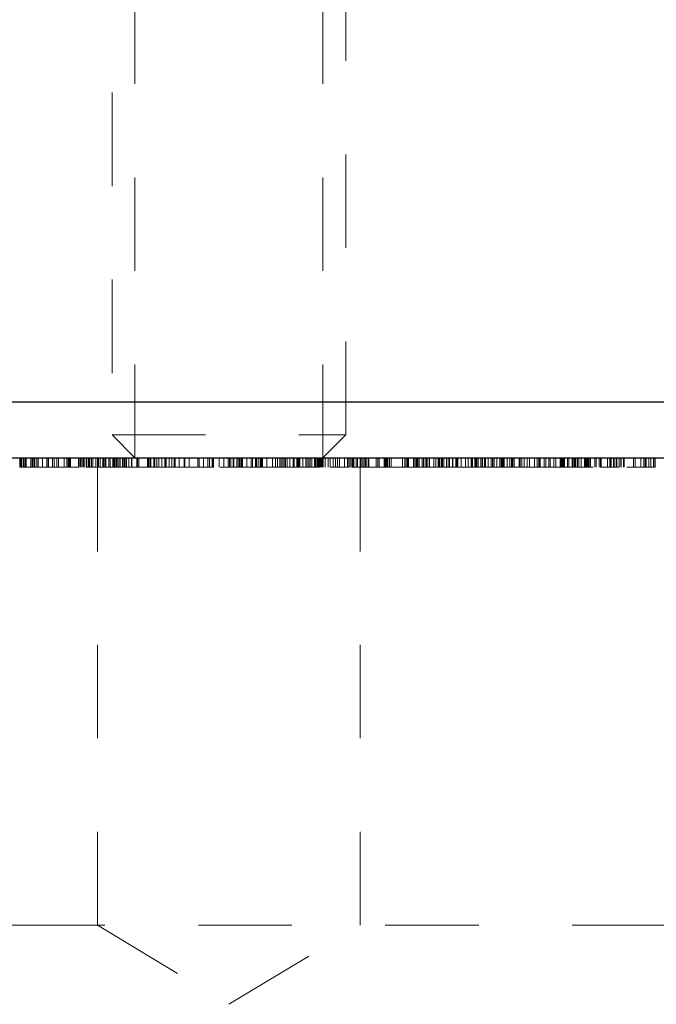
# Model space of a CAD drawing. Header units: inches. Extents: x 1802 to 2468, y -253 to -72.
# Tile 281 of 570: x 2078.103 to 2078.784, y -115.781 to -114.728. Entities that reach past the tile are written whole.
import ezdxf

# ---------------------------------------------------------------- set-up
doc = ezdxf.new("R2010")
doc.units = ezdxf.units.IN
doc.header["$LTSCALE"] = 0.5
doc.header["$MEASUREMENT"] = 0
doc.linetypes.add('HIDDEN', pattern=[0.225, 0.15, -0.075])
for name, color, linetype in [('DIE-M-S3', 8, 'Continuous'), ('DSS-M-S', 53, 'Continuous'), ('SVD-M-S', 8, 'Continuous')]:
    doc.layers.add(name, color=color, linetype=linetype)

msp = doc.modelspace()

# ---------------------------------------------------------------- linework, layer by layer
at = {"layer": 'DIE-M-S3', "linetype": 'HIDDEN', "lineweight": 18}
for p, q in [((2078.22616, -114.69667), (2078.22616, -115.19667)), ((2078.42716, -115.19667), (2078.42716, -114.69667))]:
    msp.add_line(p, q, dxfattribs=at)
at = {"layer": 'DSS-M-S', "linetype": 'Continuous', "lineweight": 25}
msp.add_line((2067.96416, -115.19667), (2085.46416, -115.19667), dxfattribs=at)
at = {"layer": 'DSS-M-S', "linetype": 'HIDDEN', "lineweight": 18}
for p, q in [((2078.1029, -115.20667), (2078.1029, -115.19667)), ((2078.10302, -115.20667), (2078.10302, -115.19667)), ((2078.10425, -115.20667), (2078.10425, -115.19667)), ((2078.10427, -115.20667), (2078.10427, -115.19667)), ((2078.1047, -115.20667), (2078.1047, -115.19667)), ((2078.10675, -115.20667), (2078.10675, -115.19667)), ((2078.10682, -115.20667), (2078.10682, -115.19667)), ((2078.10732, -115.20667), (2078.10732, -115.19667)), ((2078.10886, -115.20667), (2078.10886, -115.19667)), ((2078.10975, -115.20667), (2078.10975, -115.19667)), ((2078.11496, -115.20667), (2078.11496, -115.19667)), ((2078.11502, -115.20667), (2078.11502, -115.19667)), ((2078.11656, -115.20667), (2078.11656, -115.19667)), ((2078.11809, -115.20667), (2078.11809, -115.19667)), ((2078.11896, -115.20667), (2078.11896, -115.19667)), ((2078.12117, -115.20667), (2078.12117, -115.19667)), ((2078.12265, -115.20667), (2078.12265, -115.19667)), ((2078.12271, -115.20667), (2078.12271, -115.19667)), ((2078.12732, -115.20667), (2078.12732, -115.19667)), ((2078.13194, -115.20667), (2078.13194, -115.19667)), ((2078.13348, -115.20667), (2078.13348, -115.19667)), ((2078.13384, -115.20667), (2078.13384, -115.19667)), ((2078.13809, -115.20667), (2078.13809, -115.19667)), ((2078.13963, -115.20667), (2078.13963, -115.19667)), ((2078.14271, -115.20667), (2078.14271, -115.19667)), ((2078.14425, -115.20667), (2078.14425, -115.19667)), ((2078.1504, -115.20667), (2078.1504, -115.19667)), ((2078.15342, -115.20667), (2078.15342, -115.19667)), ((2078.15348, -115.20667), (2078.15348, -115.19667)), ((2078.15463, -115.20667), (2078.15463, -115.19667)), ((2078.15502, -115.20667), (2078.15502, -115.19667)), ((2078.15617, -115.20667), (2078.15617, -115.19667)), ((2078.15716, -115.20667), (2078.15716, -115.19667)), ((2078.15732, -115.20667), (2078.15732, -115.19667)), ((2078.16579, -115.20667), (2078.16579, -115.19667)), ((2078.16732, -115.20667), (2078.16732, -115.19667)), ((2078.16843, -115.20667), (2078.16843, -115.19667)), ((2078.16879, -115.20667), (2078.16879, -115.19667)), ((2078.1704, -115.20667), (2078.1704, -115.19667)), ((2078.17095, -115.20667), (2078.17095, -115.19667)), ((2078.17137, -115.20667), (2078.17137, -115.19667)), ((2078.17189, -115.20667), (2078.17189, -115.19667)), ((2078.17408, -115.20667), (2078.17408, -115.19667)), ((2078.1742, -115.20667), (2078.1742, -115.19667)), ((2078.17458, -115.20667), (2078.17458, -115.19667)), ((2078.17463, -115.20667), (2078.17463, -115.19667)), ((2078.1748, -115.20667), (2078.1748, -115.19667)), ((2078.1749, -115.20667), (2078.1749, -115.19667)), ((2078.17656, -115.20667), (2078.17656, -115.19667)), ((2078.17732, -115.20667), (2078.17732, -115.19667)), ((2078.17809, -115.20667), (2078.17809, -115.19667)), ((2078.17963, -115.20667), (2078.17963, -115.19667)), ((2078.18117, -115.20667), (2078.18117, -115.19667)), ((2078.18425, -115.20667), (2078.18425, -115.19667)), ((2078.18603, -115.19667), (2078.18603, -115.69667)), ((2078.18732, -115.20667), (2078.18732, -115.19667)), ((2078.18886, -115.20667), (2078.18886, -115.19667)), ((2078.19182, -115.20667), (2078.19182, -115.19667)), ((2078.19225, -115.20667), (2078.19225, -115.19667)), ((2078.19271, -115.20667), (2078.19271, -115.19667)), ((2078.19381, -115.20667), (2078.19381, -115.19667)), ((2078.19502, -115.20667), (2078.19502, -115.19667)), ((2078.19809, -115.20667), (2078.19809, -115.19667)), ((2078.19963, -115.20667), (2078.19963, -115.19667)), ((2078.20271, -115.20667), (2078.20271, -115.19667)), ((2078.20362, -115.20667), (2078.20362, -115.19667)), ((2078.20425, -115.20667), (2078.20425, -115.19667)), ((2078.20579, -115.20667), (2078.20579, -115.19667)), ((2078.20593, -115.20667), (2078.20593, -115.19667)), ((2078.20703, -115.20667), (2078.20703, -115.19667)), ((2078.20886, -115.20667), (2078.20886, -115.19667)), ((2078.2104, -115.20667), (2078.2104, -115.19667)), ((2078.2128, -115.20667), (2078.2128, -115.19667)), ((2078.21348, -115.20667), (2078.21348, -115.19667)), ((2078.21502, -115.20667), (2078.21502, -115.19667)), ((2078.21656, -115.20667), (2078.21656, -115.19667)), ((2078.21668, -115.20667), (2078.21668, -115.19667)), ((2078.21704, -115.20667), (2078.21704, -115.19667)), ((2078.21963, -115.20667), (2078.21963, -115.19667)), ((2078.22265, -115.20667), (2078.22265, -115.19667)), ((2078.22271, -115.20667), (2078.22271, -115.19667)), ((2078.22809, -115.20667), (2078.22809, -115.19667)), ((2078.22881, -115.20667), (2078.22881, -115.19667)), ((2078.23035, -115.20667), (2078.23035, -115.19667)), ((2078.2304, -115.20667), (2078.2304, -115.19667)), ((2078.23963, -115.20667), (2078.23963, -115.19667)), ((2078.2404, -115.20667), (2078.2404, -115.19667)), ((2078.2406, -115.20667), (2078.2406, -115.19667)), ((2078.24093, -115.20667), (2078.24093, -115.19667)), ((2078.24136, -115.20667), (2078.24136, -115.19667)), ((2078.24278, -115.20667), (2078.24278, -115.19667)), ((2078.24283, -115.20667), (2078.24283, -115.19667)), ((2078.24319, -115.20667), (2078.24319, -115.19667)), ((2078.24656, -115.20667), (2078.24656, -115.19667)), ((2078.24708, -115.20667), (2078.24708, -115.19667)), ((2078.24732, -115.20667), (2078.24732, -115.19667)), ((2078.24752, -115.20667), (2078.24752, -115.19667)), ((2078.24963, -115.20667), (2078.24963, -115.19667)), ((2078.2517, -115.20667), (2078.2517, -115.19667)), ((2078.25502, -115.20667), (2078.25502, -115.19667)), ((2078.25809, -115.20667), (2078.25809, -115.19667)), ((2078.25855, -115.20667), (2078.25855, -115.19667)), ((2078.25963, -115.20667), (2078.25963, -115.19667)), ((2078.26271, -115.20667), (2078.26271, -115.19667)), ((2078.26579, -115.20667), (2078.26579, -115.19667)), ((2078.26809, -115.20667), (2078.26809, -115.19667)), ((2078.26862, -115.20667), (2078.26862, -115.19667)), ((2078.26886, -115.20667), (2078.26886, -115.19667)), ((2078.26894, -115.20667), (2078.26894, -115.19667)), ((2078.26906, -115.20667), (2078.26906, -115.19667)), ((2078.27348, -115.20667), (2078.27348, -115.19667)), ((2078.27882, -115.20667), (2078.27882, -115.19667)), ((2078.27963, -115.20667), (2078.27963, -115.19667)), ((2078.28425, -115.20667), (2078.28425, -115.19667)), ((2078.29348, -115.20667), (2078.29348, -115.19667)), ((2078.29502, -115.20667), (2078.29502, -115.19667)), ((2078.29963, -115.20667), (2078.29963, -115.19667)), ((2078.30425, -115.20667), (2078.30425, -115.19667)), ((2078.30583, -115.20667), (2078.30583, -115.19667)), ((2078.30895, -115.20667), (2078.30895, -115.19667)), ((2078.30898, -115.20667), (2078.30898, -115.19667)), ((2078.30934, -115.20667), (2078.30934, -115.19667)), ((2078.3104, -115.20667), (2078.3104, -115.19667)), ((2078.31617, -115.20667), (2078.31617, -115.19667)), ((2078.32117, -115.20667), (2078.32117, -115.19667)), ((2078.32579, -115.20667), (2078.32579, -115.19667)), ((2078.32732, -115.20667), (2078.32732, -115.19667)), ((2078.32886, -115.20667), (2078.32886, -115.19667)), ((2078.33112, -115.20667), (2078.33112, -115.19667)), ((2078.33194, -115.20667), (2078.33194, -115.19667)), ((2078.33502, -115.20667), (2078.33502, -115.19667)), ((2078.33509, -115.20667), (2078.33509, -115.19667)), ((2078.33656, -115.20667), (2078.33656, -115.19667)), ((2078.33809, -115.20667), (2078.33809, -115.19667)), ((2078.33963, -115.20667), (2078.33963, -115.19667)), ((2078.3406, -115.20667), (2078.3406, -115.19667)), ((2078.34134, -115.20667), (2078.34134, -115.19667)), ((2078.34579, -115.20667), (2078.34579, -115.19667)), ((2078.3504, -115.20667), (2078.3504, -115.19667)), ((2078.35194, -115.20667), (2078.35194, -115.19667)), ((2078.35502, -115.20667), (2078.35502, -115.19667)), ((2078.35546, -115.20667), (2078.35546, -115.19667)), ((2078.35656, -115.20667), (2078.35656, -115.19667)), ((2078.35855, -115.20667), (2078.35855, -115.19667)), ((2078.36052, -115.20667), (2078.36052, -115.19667)), ((2078.36119, -115.20667), (2078.36119, -115.19667)), ((2078.36139, -115.20667), (2078.36139, -115.19667)), ((2078.36151, -115.20667), (2078.36151, -115.19667)), ((2078.36165, -115.20667), (2078.36165, -115.19667)), ((2078.36271, -115.20667), (2078.36271, -115.19667)), ((2078.36732, -115.20667), (2078.36732, -115.19667)), ((2078.37348, -115.20667), (2078.37348, -115.19667)), ((2078.37656, -115.20667), (2078.37656, -115.19667)), ((2078.37872, -115.20667), (2078.37872, -115.19667)), ((2078.38117, -115.20667), (2078.38117, -115.19667)), ((2078.38254, -115.20667), (2078.38254, -115.19667)), ((2078.38425, -115.20667), (2078.38425, -115.19667)), ((2078.38579, -115.20667), (2078.38579, -115.19667)), ((2078.38732, -115.20667), (2078.38732, -115.19667)), ((2078.38886, -115.20667), (2078.38886, -115.19667)), ((2078.39194, -115.20667), (2078.39194, -115.19667)), ((2078.39555, -115.20667), (2078.39555, -115.19667)), ((2078.39656, -115.20667), (2078.39656, -115.19667)), ((2078.39946, -115.20667), (2078.39946, -115.19667)), ((2078.39963, -115.20667), (2078.39963, -115.19667)), ((2078.40035, -115.20667), (2078.40035, -115.19667)), ((2078.40091, -115.20667), (2078.40091, -115.19667)), ((2078.40117, -115.20667), (2078.40117, -115.19667)), ((2078.40146, -115.20667), (2078.40146, -115.19667)), ((2078.40271, -115.20667), (2078.40271, -115.19667)), ((2078.40595, -115.20667), (2078.40595, -115.19667)), ((2078.40886, -115.20667), (2078.40886, -115.19667)), ((2078.40907, -115.20667), (2078.40907, -115.19667)), ((2078.4104, -115.20667), (2078.4104, -115.19667)), ((2078.41208, -115.20667), (2078.41208, -115.19667)), ((2078.41348, -115.20667), (2078.41348, -115.19667)), ((2078.41543, -115.20667), (2078.41543, -115.19667)), ((2078.41809, -115.20667), (2078.41809, -115.19667)), ((2078.41872, -115.20667), (2078.41872, -115.19667)), ((2078.41963, -115.20667), (2078.41963, -115.19667)), ((2078.42117, -115.20667), (2078.42117, -115.19667)), ((2078.42189, -115.20667), (2078.42189, -115.19667)), ((2078.42271, -115.20667), (2078.42271, -115.19667)), ((2078.42357, -115.20667), (2078.42357, -115.19667)), ((2078.42425, -115.20667), (2078.42425, -115.19667)), ((2078.42427, -115.20667), (2078.42427, -115.19667)), ((2078.42547, -115.20667), (2078.42547, -115.19667)), ((2078.4261, -115.20667), (2078.4261, -115.19667)), ((2078.42732, -115.20667), (2078.42732, -115.19667)), ((2078.42761, -115.20667), (2078.42761, -115.19667)), ((2078.42956, -115.20667), (2078.42956, -115.19667)), ((2078.43271, -115.20667), (2078.43271, -115.19667)), ((2078.43502, -115.20667), (2078.43502, -115.19667)), ((2078.43809, -115.20667), (2078.43809, -115.19667)), ((2078.4406, -115.20667), (2078.4406, -115.19667)), ((2078.44271, -115.20667), (2078.44271, -115.19667)), ((2078.44502, -115.20667), (2078.44502, -115.19667)), ((2078.4504, -115.20667), (2078.4504, -115.19667)), ((2078.45348, -115.20667), (2078.45348, -115.19667)), ((2078.45502, -115.20667), (2078.45502, -115.19667)), ((2078.45656, -115.20667), (2078.45656, -115.19667)), ((2078.45809, -115.20667), (2078.45809, -115.19667)), ((2078.45855, -115.20667), (2078.45855, -115.19667)), ((2078.45963, -115.20667), (2078.45963, -115.19667)), ((2078.46035, -115.20667), (2078.46035, -115.19667)), ((2078.4604, -115.20667), (2078.4604, -115.19667)), ((2078.46271, -115.20667), (2078.46271, -115.19667)), ((2078.46425, -115.20667), (2078.46425, -115.19667)), ((2078.46728, -115.69667), (2078.46728, -115.19667)), ((2078.46732, -115.20667), (2078.46732, -115.19667)), ((2078.46886, -115.20667), (2078.46886, -115.19667)), ((2078.4704, -115.20667), (2078.4704, -115.19667)), ((2078.47194, -115.20667), (2078.47194, -115.19667)), ((2078.47305, -115.20667), (2078.47305, -115.19667)), ((2078.47341, -115.20667), (2078.47341, -115.19667)), ((2078.47365, -115.20667), (2078.47365, -115.19667)), ((2078.47557, -115.20667), (2078.47557, -115.19667)), ((2078.47651, -115.20667), (2078.47651, -115.19667)), ((2078.48425, -115.20667), (2078.48425, -115.19667)), ((2078.48619, -115.20667), (2078.48619, -115.19667)), ((2078.48732, -115.20667), (2078.48732, -115.19667)), ((2078.49266, -115.20667), (2078.49266, -115.19667)), ((2078.4935, -115.20667), (2078.4935, -115.19667)), ((2078.49369, -115.20667), (2078.49369, -115.19667)), ((2078.49381, -115.20667), (2078.49381, -115.19667)), ((2078.49396, -115.20667), (2078.49396, -115.19667)), ((2078.49445, -115.20667), (2078.49445, -115.19667)), ((2078.49538, -115.20667), (2078.49538, -115.19667)), ((2078.49624, -115.20667), (2078.49624, -115.19667)), ((2078.49687, -115.20667), (2078.49687, -115.19667)), ((2078.49838, -115.20667), (2078.49838, -115.19667)), ((2078.50033, -115.20667), (2078.50033, -115.19667)), ((2078.5124, -115.20667), (2078.5124, -115.19667)), ((2078.51485, -115.20667), (2078.51485, -115.19667)), ((2078.51617, -115.20667), (2078.51617, -115.19667)), ((2078.51771, -115.20667), (2078.51771, -115.19667)), ((2078.51809, -115.20667), (2078.51809, -115.19667)), ((2078.51886, -115.20667), (2078.51886, -115.19667)), ((2078.52425, -115.20667), (2078.52425, -115.19667)), ((2078.52571, -115.20667), (2078.52571, -115.19667)), ((2078.52579, -115.20667), (2078.52579, -115.19667)), ((2078.52732, -115.20667), (2078.52732, -115.19667)), ((2078.52785, -115.20667), (2078.52785, -115.19667)), ((2078.52886, -115.20667), (2078.52886, -115.19667)), ((2078.5304, -115.20667), (2078.5304, -115.19667)), ((2078.53348, -115.20667), (2078.53348, -115.19667)), ((2078.53502, -115.20667), (2078.53502, -115.19667)), ((2078.53656, -115.20667), (2078.53656, -115.19667)), ((2078.53809, -115.20667), (2078.53809, -115.19667)), ((2078.53963, -115.20667), (2078.53963, -115.19667)), ((2078.54117, -115.20667), (2078.54117, -115.19667)), ((2078.54579, -115.20667), (2078.54579, -115.19667)), ((2078.54595, -115.20667), (2078.54595, -115.19667)), ((2078.54795, -115.20667), (2078.54795, -115.19667)), ((2078.5504, -115.20667), (2078.5504, -115.19667)), ((2078.55117, -115.20667), (2078.55117, -115.19667)), ((2078.55194, -115.20667), (2078.55194, -115.19667)), ((2078.55379, -115.20667), (2078.55379, -115.19667)), ((2078.55425, -115.20667), (2078.55425, -115.19667)), ((2078.55535, -115.20667), (2078.55535, -115.19667)), ((2078.55656, -115.20667), (2078.55656, -115.19667)), ((2078.55963, -115.20667), (2078.55963, -115.19667)), ((2078.56117, -115.20667), (2078.56117, -115.19667)), ((2078.56271, -115.20667), (2078.56271, -115.19667)), ((2078.56581, -115.20667), (2078.56581, -115.19667)), ((2078.566, -115.20667), (2078.566, -115.19667)), ((2078.56612, -115.20667), (2078.56612, -115.19667)), ((2078.56627, -115.20667), (2078.56627, -115.19667)), ((2078.56946, -115.20667), (2078.56946, -115.19667)), ((2078.5704, -115.20667), (2078.5704, -115.19667)), ((2078.57065, -115.20667), (2078.57065, -115.19667)), ((2078.57121, -115.20667), (2078.57121, -115.19667)), ((2078.57129, -115.20667), (2078.57129, -115.19667)), ((2078.57145, -115.20667), (2078.57145, -115.19667)), ((2078.57502, -115.20667), (2078.57502, -115.19667)), ((2078.57987, -115.20667), (2078.57987, -115.19667)), ((2078.58271, -115.20667), (2078.58271, -115.19667)), ((2078.58579, -115.20667), (2078.58579, -115.19667)), ((2078.58639, -115.20667), (2078.58639, -115.19667)), ((2078.58651, -115.20667), (2078.58651, -115.19667)), ((2078.58694, -115.20667), (2078.58694, -115.19667)), ((2078.58711, -115.20667), (2078.58711, -115.19667)), ((2078.58716, -115.20667), (2078.58716, -115.19667)), ((2078.5872, -115.20667), (2078.5872, -115.19667)), ((2078.58963, -115.20667), (2078.58963, -115.19667)), ((2078.59035, -115.20667), (2078.59035, -115.19667)), ((2078.5904, -115.20667), (2078.5904, -115.19667)), ((2078.59052, -115.20667), (2078.59052, -115.19667)), ((2078.59088, -115.20667), (2078.59088, -115.19667)), ((2078.59189, -115.20667), (2078.59189, -115.19667)), ((2078.59348, -115.20667), (2078.59348, -115.19667)), ((2078.59612, -115.20667), (2078.59612, -115.19667)), ((2078.59656, -115.20667), (2078.59656, -115.19667)), ((2078.59809, -115.20667), (2078.59809, -115.19667)), ((2078.60016, -115.20667), (2078.60016, -115.19667)), ((2078.60117, -115.20667), (2078.60117, -115.19667)), ((2078.60413, -115.20667), (2078.60413, -115.19667)), ((2078.60732, -115.20667), (2078.60732, -115.19667)), ((2078.60853, -115.20667), (2078.60853, -115.19667)), ((2078.60886, -115.20667), (2078.60886, -115.19667)), ((2078.6104, -115.20667), (2078.6104, -115.19667)), ((2078.61324, -115.20667), (2078.61324, -115.19667)), ((2078.61656, -115.20667), (2078.61656, -115.19667)), ((2078.61663, -115.20667), (2078.61663, -115.19667)), ((2078.61809, -115.20667), (2078.61809, -115.19667)), ((2078.61824, -115.20667), (2078.61824, -115.19667)), ((2078.61869, -115.20667), (2078.61869, -115.19667)), ((2078.61906, -115.20667), (2078.61906, -115.19667)), ((2078.61963, -115.20667), (2078.61963, -115.19667)), ((2078.62095, -115.20667), (2078.62095, -115.19667)), ((2078.62117, -115.20667), (2078.62117, -115.19667)), ((2078.62425, -115.20667), (2078.62425, -115.19667)), ((2078.62732, -115.20667), (2078.62732, -115.19667)), ((2078.62886, -115.20667), (2078.62886, -115.19667)), ((2078.63002, -115.20667), (2078.63002, -115.19667)), ((2078.63034, -115.20667), (2078.63034, -115.19667)), ((2078.63194, -115.20667), (2078.63194, -115.19667)), ((2078.63732, -115.20667), (2078.63732, -115.19667)), ((2078.63785, -115.20667), (2078.63785, -115.19667)), ((2078.63809, -115.20667), (2078.63809, -115.19667)), ((2078.63829, -115.20667), (2078.63829, -115.19667)), ((2078.64023, -115.20667), (2078.64023, -115.19667)), ((2078.64271, -115.20667), (2078.64271, -115.19667)), ((2078.64579, -115.20667), (2078.64579, -115.19667)), ((2078.64829, -115.20667), (2078.64829, -115.19667)), ((2078.65348, -115.20667), (2078.65348, -115.19667)), ((2078.65656, -115.20667), (2078.65656, -115.19667)), ((2078.65821, -115.20667), (2078.65821, -115.19667)), ((2078.65857, -115.20667), (2078.65857, -115.19667)), ((2078.65963, -115.20667), (2078.65963, -115.19667)), ((2078.66379, -115.20667), (2078.66379, -115.19667)), ((2078.66579, -115.20667), (2078.66579, -115.19667)), ((2078.66881, -115.20667), (2078.66881, -115.19667)), ((2078.6704, -115.20667), (2078.6704, -115.19667)), ((2078.67437, -115.20667), (2078.67437, -115.19667)), ((2078.6765, -115.20667), (2078.6765, -115.19667)), ((2078.67656, -115.20667), (2078.67656, -115.19667)), ((2078.68117, -115.20667), (2078.68117, -115.19667)), ((2078.68129, -115.20667), (2078.68129, -115.19667)), ((2078.68184, -115.20667), (2078.68184, -115.19667)), ((2078.68271, -115.20667), (2078.68271, -115.19667)), ((2078.68283, -115.20667), (2078.68283, -115.19667)), ((2078.68319, -115.20667), (2078.68319, -115.19667)), ((2078.68432, -115.20667), (2078.68432, -115.19667)), ((2078.68463, -115.20667), (2078.68463, -115.19667)), ((2078.68579, -115.20667), (2078.68579, -115.19667)), ((2078.68886, -115.20667), (2078.68886, -115.19667)), ((2078.69016, -115.20667), (2078.69016, -115.19667)), ((2078.6904, -115.20667), (2078.6904, -115.19667)), ((2078.69381, -115.20667), (2078.69381, -115.19667)), ((2078.69502, -115.20667), (2078.69502, -115.19667)), ((2078.69656, -115.20667), (2078.69656, -115.19667)), ((2078.69696, -115.20667), (2078.69696, -115.19667)), ((2078.69785, -115.20667), (2078.69785, -115.19667)), ((2078.69963, -115.20667), (2078.69963, -115.19667)), ((2078.70117, -115.20667), (2078.70117, -115.19667)), ((2078.70343, -115.20667), (2078.70343, -115.19667)), ((2078.70701, -115.20667), (2078.70701, -115.19667)), ((2078.70732, -115.20667), (2078.70732, -115.19667)), ((2078.70764, -115.20667), (2078.70764, -115.19667)), ((2078.70894, -115.20667), (2078.70894, -115.19667)), ((2078.70915, -115.20667), (2078.70915, -115.19667)), ((2078.7104, -115.20667), (2078.7104, -115.19667)), ((2078.7111, -115.20667), (2078.7111, -115.19667)), ((2078.71194, -115.20667), (2078.71194, -115.19667)), ((2078.71348, -115.20667), (2078.71348, -115.19667)), ((2078.71809, -115.20667), (2078.71809, -115.19667)), ((2078.71963, -115.20667), (2078.71963, -115.19667)), ((2078.72271, -115.20667), (2078.72271, -115.19667)), ((2078.72425, -115.20667), (2078.72425, -115.19667)), ((2078.72482, -115.20667), (2078.72482, -115.19667)), ((2078.73156, -115.20667), (2078.73156, -115.19667)), ((2078.73425, -115.20667), (2078.73425, -115.19667)), ((2078.73502, -115.20667), (2078.73502, -115.19667)), ((2078.73547, -115.20667), (2078.73547, -115.19667)), ((2078.73809, -115.20667), (2078.73809, -115.19667)), ((2078.73963, -115.20667), (2078.73963, -115.19667)), ((2078.74129, -115.20667), (2078.74129, -115.19667)), ((2078.74165, -115.20667), (2078.74165, -115.19667)), ((2078.74425, -115.20667), (2078.74425, -115.19667)), ((2078.74579, -115.20667), (2078.74579, -115.19667)), ((2078.74617, -115.20667), (2078.74617, -115.19667)), ((2078.74886, -115.20667), (2078.74886, -115.19667)), ((2078.74963, -115.20667), (2078.74963, -115.19667)), ((2078.75963, -115.20667), (2078.75963, -115.19667)), ((2078.76117, -115.20667), (2078.76117, -115.19667)), ((2078.76732, -115.20667), (2078.76732, -115.19667)), ((2078.7674, -115.20667), (2078.7674, -115.19667)), ((2078.7704, -115.20667), (2078.7704, -115.19667)), ((2078.77194, -115.20667), (2078.77194, -115.19667)), ((2078.77309, -115.20667), (2078.77309, -115.19667)), ((2078.77591, -115.20667), (2078.77591, -115.19667)), ((2078.77809, -115.20667), (2078.77809, -115.19667)), ((2078.78079, -115.20667), (2078.78079, -115.19667)), ((2078.78117, -115.20667), (2078.78117, -115.19667)), ((2078.78271, -115.20667), (2078.78271, -115.19667)), ((2078.32732, -115.20667), (2078.31729, -115.20667)), ((2078.33502, -115.20667), (2078.32732, -115.20667)), ((2078.39194, -115.20667), (2078.33502, -115.20667)), ((2078.41809, -115.20667), (2078.39194, -115.20667)), ((2078.42425, -115.20667), (2078.41809, -115.20667)), ((2078.46886, -115.20667), (2078.45809, -115.20667)), ((2078.54795, -115.20667), (2078.46886, -115.20667)), ((2078.5504, -115.20667), (2078.54795, -115.20667)), ((2078.59809, -115.20667), (2078.5504, -115.20667)), ((2078.66579, -115.20667), (2078.64518, -115.20667)), ((2078.71348, -115.20667), (2078.70806, -115.20667)), ((2078.76732, -115.20667), (2078.76076, -115.20667)), ((2075.49403, -115.69667), (2082.71416, -115.69667)), ((2078.18603, -115.69667), (2078.32666, -115.78117)), ((2078.32666, -115.78117), (2078.46728, -115.69667))]:
    msp.add_line(p, q, dxfattribs=at)
for points, knots in [([(2078.16579, -115.20667), (2078.16473, -115.20667), (2078.16262, -115.20667), (2078.14553, -115.20667), (2078.12484, -115.20667), (2078.11022, -115.20667), (2078.1029, -115.20667)], [0, 0, 0, 0, 0.2796304, 0.5593429, 0.7795972, 1, 1, 1, 1]), ([(2078.20593, -115.20667), (2078.20076, -115.20667), (2078.19148, -115.20667), (2078.17941, -115.20667), (2078.17408, -115.20667)], [0, 0, 0, 0, 0.55775788, 1, 1, 1, 1]), ([(2078.24752, -115.20667), (2078.23822, -115.20667), (2078.21962, -115.20667), (2078.19893, -115.20667), (2078.18618, -115.20667), (2078.18489, -115.20667), (2078.18425, -115.20667)], [0, 0, 0, 0, 0.2796633, 0.5593539, 0.7796364, 1, 1, 1, 1]), ([(2078.24813, -115.20667), (2078.24606, -115.20667), (2078.23872, -115.20667), (2078.23341, -115.20667), (2078.2296, -115.20667)], [0, 0, 0, 0, 0.2807323, 1, 1, 1, 1]), ([(2078.3104, -115.20667), (2078.30935, -115.20667), (2078.30724, -115.20667), (2078.29014, -115.20667), (2078.26946, -115.20667), (2078.25483, -115.20667), (2078.24752, -115.20667)], [0, 0, 0, 0, 0.2796304, 0.5593429, 0.7795972, 1, 1, 1, 1]), ([(2078.44502, -115.20667), (2078.44355, -115.20667), (2078.4406, -115.20667), (2078.43735, -115.20667), (2078.43534, -115.20667), (2078.43512, -115.20667), (2078.43502, -115.20667)], [0, 0, 0, 0, 0.2795812, 0.5591432, 0.7795754, 1, 1, 1, 1]), ([(2078.45502, -115.20667), (2078.45484, -115.20667), (2078.45449, -115.20667), (2078.45176, -115.20667), (2078.44849, -115.20667), (2078.44617, -115.20667), (2078.44502, -115.20667)], [0, 0, 0, 0, 0.27946914, 0.55935777, 0.77967393, 1, 1, 1, 1]), ([(2078.63829, -115.20667), (2078.62899, -115.20667), (2078.61039, -115.20667), (2078.5897, -115.20667), (2078.57695, -115.20667), (2078.57566, -115.20667), (2078.57502, -115.20667)], [0, 0, 0, 0, 0.2796633, 0.5593539, 0.7796364, 1, 1, 1, 1]), ([(2078.70117, -115.20667), (2078.70012, -115.20667), (2078.698, -115.20667), (2078.68091, -115.20667), (2078.66023, -115.20667), (2078.6456, -115.20667), (2078.63829, -115.20667)], [0, 0, 0, 0, 0.2796304, 0.5593429, 0.7795972, 1, 1, 1, 1]), ([(2078.71623, -115.20667), (2078.71333, -115.20667), (2078.70079, -115.20667), (2078.70101, -115.20667), (2078.70117, -115.20667)], [0, 0, 0, 0, 0.2311533, 1, 1, 1, 1]), ([(2078.73425, -115.20667), (2078.73278, -115.20667), (2078.72983, -115.20667), (2078.72658, -115.20667), (2078.72457, -115.20667), (2078.72436, -115.20667), (2078.72425, -115.20667)], [0, 0, 0, 0, 0.2795812, 0.5591432, 0.7795754, 1, 1, 1, 1]), ([(2078.74425, -115.20667), (2078.74407, -115.20667), (2078.74372, -115.20667), (2078.74099, -115.20667), (2078.73772, -115.20667), (2078.73541, -115.20667), (2078.73425, -115.20667)], [0, 0, 0, 0, 0.27946914, 0.55935777, 0.77967393, 1, 1, 1, 1]), ([(2078.78271, -115.20667), (2078.78201, -115.20667), (2078.78096, -115.20667), (2078.76496, -115.20667), (2078.75536, -115.20667), (2078.75227, -115.20667)], [0, 0, 0, 0, 0.57587077, 0.86338288, 1, 1, 1, 1])]:
    msp.add_open_spline(points, degree=3, knots=knots, dxfattribs=at)
at = {"layer": 'SVD-M-S', "linetype": 'HIDDEN', "lineweight": 18}
for p, q in [((2078.20166, -114.20598), (2078.20166, -115.17217)), ((2078.45166, -115.17217), (2078.45166, -114.20598)), ((2078.20166, -115.17217), (2078.45166, -115.17217)), ((2078.20166, -115.17217), (2078.22616, -115.19667)), ((2078.42716, -115.19667), (2078.45166, -115.17217))]:
    msp.add_line(p, q, dxfattribs=at)
at = {"layer": 'SVD-M-S', "linetype": 'Continuous', "lineweight": 25}
msp.add_line((2076.0879, -115.13667), (2079.99554, -115.13667), dxfattribs=at)

doc.saveas('drawing.dxf')
